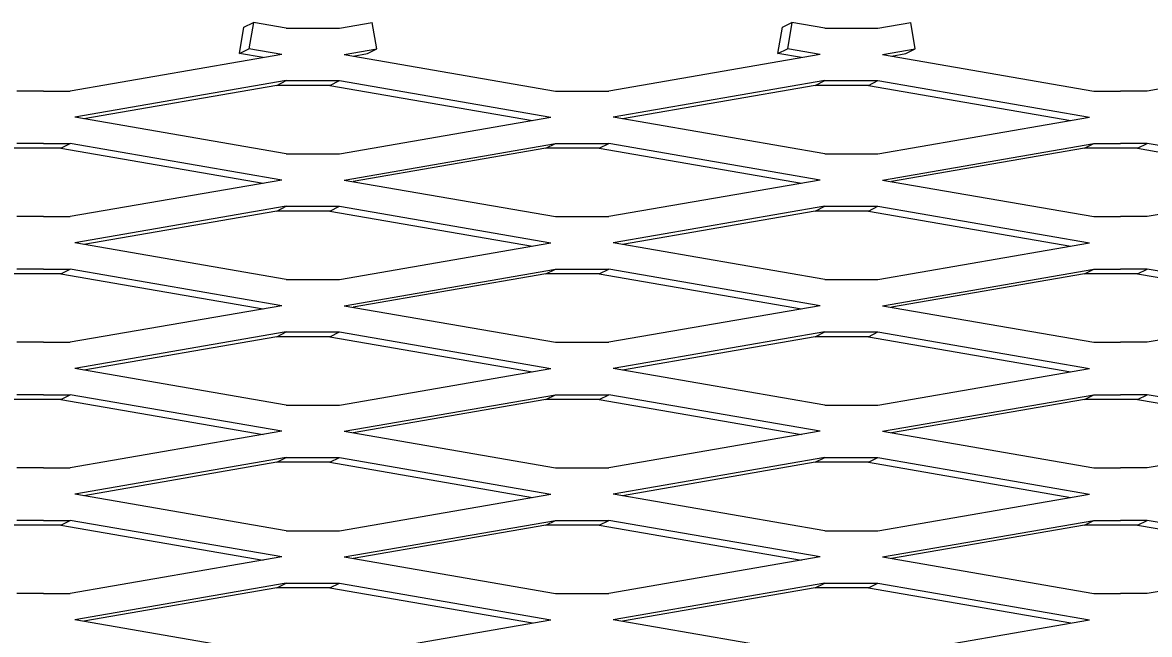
# Model space of a CAD drawing. Extents: x 99968 to 128667, y 90163 to 102182.
# Drawn here: x 100395.1 to 100633, y 94967 to 95096.3 of the extents above; entities that cross this region are included whole.
import ezdxf

# ---------------------------------------------------------------- set-up
doc = ezdxf.new("R2010")
doc.units = 0
doc.layers.add('RD Standard Plans Active', color=7, linetype='Continuous')

msp = doc.modelspace()

# ---------------------------------------------------------------- linework, layer by layer
at = {"layer": 'RD Standard Plans Active'}
for p, q in [((100440.83, 95089.77), (100441.79, 95095.31)), ((100441.79, 95095.31), (100443.8, 95096.33)), ((100443.8, 95096.33), (100442.84, 95090.79)), ((100450.73, 95095.13), (100443.8, 95096.33)), ((100450.73, 95095.13), (100456.35, 95095.13)), ((100456.35, 95095.13), (100461.97, 95095.13)), ((100461.97, 95095.13), (100468.9, 95096.33)), ((100469.86, 95090.79), (100468.9, 95096.33)), ((100554.5, 95089.77), (100555.46, 95095.31)), ((100555.46, 95095.31), (100557.47, 95096.33)), ((100557.47, 95096.33), (100556.51, 95090.79)), ((100564.39, 95095.13), (100557.47, 95096.33)), ((100564.39, 95095.13), (100570.02, 95095.13)), ((100570.02, 95095.13), (100575.64, 95095.13)), ((100575.64, 95095.13), (100582.56, 95096.33)), ((100583.52, 95090.79), (100582.56, 95096.33)), ((100449.77, 95089.59), (100405.14, 95081.85)), ((100440.83, 95089.77), (100442.84, 95090.79)), ((100445.84, 95088.91), (100440.83, 95089.77)), ((100449.77, 95089.59), (100442.84, 95090.79)), ((100462.93, 95089.59), (100469.86, 95090.79)), ((100462.93, 95089.59), (100507.56, 95081.85)), ((100464.85, 95089.25), (100467.85, 95089.77)), ((100467.85, 95089.77), (100469.86, 95090.79)), ((100563.43, 95089.59), (100518.81, 95081.85)), ((100554.5, 95089.77), (100556.51, 95090.79)), ((100559.51, 95088.91), (100554.5, 95089.77)), ((100563.43, 95089.59), (100556.51, 95090.79)), ((100576.6, 95089.59), (100583.52, 95090.79)), ((100576.6, 95089.59), (100621.23, 95081.85)), ((100578.51, 95089.25), (100581.51, 95089.77)), ((100581.51, 95089.77), (100583.52, 95090.79)), ((100677.1, 95089.59), (100632.47, 95081.85)), ((100450.73, 95084.05), (100406.1, 95076.31)), ((100448.72, 95083.03), (100408.01, 95075.98)), ((100448.72, 95083.03), (100450.73, 95084.05)), ((100459.96, 95083.03), (100448.72, 95083.03)), ((100450.73, 95084.05), (100461.97, 95084.05)), ((100459.96, 95083.03), (100461.97, 95084.05)), ((100459.96, 95083.03), (100502.68, 95075.64)), ((100461.97, 95084.05), (100506.6, 95076.31)), ((100564.39, 95084.05), (100519.77, 95076.31)), ((100562.39, 95083.03), (100521.68, 95075.98)), ((100562.39, 95083.03), (100564.39, 95084.05)), ((100573.63, 95083.03), (100562.39, 95083.03)), ((100564.39, 95084.05), (100575.64, 95084.05)), ((100573.63, 95083.03), (100575.64, 95084.05)), ((100573.63, 95083.03), (100616.34, 95075.64)), ((100575.64, 95084.05), (100620.27, 95076.31)), ((100399.52, 95081.85), (100393.89, 95081.85)), ((100399.52, 95081.85), (100405.14, 95081.85)), ((100507.56, 95081.85), (100513.18, 95081.85)), ((100513.18, 95081.85), (100518.81, 95081.85)), ((100621.23, 95081.85), (100626.85, 95081.85)), ((100632.47, 95081.85), (100626.85, 95081.85)), ((100450.73, 95068.58), (100406.1, 95076.31)), ((100461.97, 95068.58), (100506.6, 95076.31)), ((100564.39, 95068.58), (100519.77, 95076.31)), ((100575.64, 95068.58), (100620.27, 95076.31)), ((100399.52, 95070.77), (100393.89, 95070.77)), ((100399.52, 95070.77), (100405.14, 95070.77)), ((100403.13, 95069.76), (100405.14, 95070.77)), ((100449.77, 95063.04), (100405.14, 95070.77)), ((100462.93, 95063.04), (100507.56, 95070.77)), ((100505.55, 95069.76), (100507.56, 95070.77)), ((100507.56, 95070.77), (100513.18, 95070.77)), ((100513.18, 95070.77), (100518.81, 95070.77)), ((100516.8, 95069.76), (100518.81, 95070.77)), ((100563.43, 95063.04), (100518.81, 95070.77)), ((100576.6, 95063.04), (100621.23, 95070.77)), ((100619.22, 95069.76), (100621.23, 95070.77)), ((100621.23, 95070.77), (100626.85, 95070.77)), ((100632.47, 95070.77), (100626.85, 95070.77)), ((100630.46, 95069.76), (100632.47, 95070.77)), ((100677.1, 95063.04), (100632.47, 95070.77)), ((100403.13, 95069.76), (100391.89, 95069.76)), ((100403.13, 95069.76), (100445.84, 95062.36)), ((100450.73, 95068.58), (100461.97, 95068.58)), ((100505.55, 95069.76), (100464.85, 95062.71)), ((100516.8, 95069.76), (100505.55, 95069.76)), ((100516.8, 95069.76), (100559.51, 95062.36)), ((100564.39, 95068.58), (100575.64, 95068.58)), ((100619.22, 95069.76), (100578.51, 95062.71)), ((100630.46, 95069.76), (100619.22, 95069.76)), ((100630.46, 95069.76), (100673.18, 95062.36)), ((100449.77, 95063.04), (100405.14, 95055.31)), ((100462.93, 95063.04), (100507.56, 95055.31)), ((100563.43, 95063.04), (100518.81, 95055.31)), ((100576.6, 95063.04), (100621.23, 95055.31)), ((100677.1, 95063.04), (100632.47, 95055.31)), ((100450.73, 95057.5), (100406.1, 95049.77)), ((100448.72, 95056.49), (100408.01, 95049.44)), ((100448.72, 95056.49), (100450.73, 95057.5)), ((100459.96, 95056.49), (100448.72, 95056.49)), ((100450.73, 95057.5), (100461.97, 95057.5)), ((100459.96, 95056.49), (100461.97, 95057.5)), ((100459.96, 95056.49), (100502.68, 95049.09)), ((100461.97, 95057.5), (100506.6, 95049.77)), ((100564.39, 95057.5), (100519.77, 95049.77)), ((100562.39, 95056.49), (100521.68, 95049.44)), ((100562.39, 95056.49), (100564.39, 95057.5)), ((100573.63, 95056.49), (100562.39, 95056.49)), ((100564.39, 95057.5), (100575.64, 95057.5)), ((100573.63, 95056.49), (100575.64, 95057.5)), ((100573.63, 95056.49), (100616.34, 95049.09)), ((100575.64, 95057.5), (100620.27, 95049.77)), ((100399.52, 95055.31), (100393.89, 95055.31)), ((100399.52, 95055.31), (100405.14, 95055.31)), ((100507.56, 95055.31), (100513.18, 95055.31)), ((100513.18, 95055.31), (100518.81, 95055.31)), ((100621.23, 95055.31), (100626.85, 95055.31)), ((100632.47, 95055.31), (100626.85, 95055.31)), ((100450.73, 95042.04), (100406.1, 95049.77)), ((100461.97, 95042.04), (100506.6, 95049.77)), ((100564.39, 95042.04), (100519.77, 95049.77)), ((100575.64, 95042.04), (100620.27, 95049.77)), ((100403.13, 95043.22), (100391.89, 95043.22)), ((100399.52, 95044.23), (100393.89, 95044.23)), ((100399.52, 95044.23), (100405.14, 95044.23)), ((100403.13, 95043.22), (100405.14, 95044.23)), ((100403.13, 95043.22), (100445.84, 95035.82)), ((100449.77, 95036.5), (100405.14, 95044.23)), ((100450.73, 95042.04), (100461.97, 95042.04)), ((100462.93, 95036.5), (100507.56, 95044.23)), ((100505.55, 95043.22), (100464.85, 95036.17)), ((100505.55, 95043.22), (100507.56, 95044.23)), ((100516.8, 95043.22), (100505.55, 95043.22)), ((100507.56, 95044.23), (100513.18, 95044.23)), ((100513.18, 95044.23), (100518.81, 95044.23)), ((100516.8, 95043.22), (100518.81, 95044.23)), ((100516.8, 95043.22), (100559.51, 95035.82)), ((100563.43, 95036.5), (100518.81, 95044.23)), ((100564.39, 95042.04), (100575.64, 95042.04)), ((100576.6, 95036.5), (100621.23, 95044.23)), ((100619.22, 95043.22), (100578.51, 95036.17)), ((100619.22, 95043.22), (100621.23, 95044.23)), ((100630.46, 95043.22), (100619.22, 95043.22)), ((100621.23, 95044.23), (100626.85, 95044.23)), ((100632.47, 95044.23), (100626.85, 95044.23)), ((100630.46, 95043.22), (100632.47, 95044.23)), ((100630.46, 95043.22), (100673.18, 95035.82)), ((100677.1, 95036.5), (100632.47, 95044.23)), ((100449.77, 95036.5), (100405.14, 95028.77)), ((100462.93, 95036.5), (100507.56, 95028.77)), ((100563.43, 95036.5), (100518.81, 95028.77)), ((100576.6, 95036.5), (100621.23, 95028.77)), ((100677.1, 95036.5), (100632.47, 95028.77)), ((100450.73, 95030.96), (100406.1, 95023.23)), ((100448.72, 95029.95), (100450.73, 95030.96)), ((100450.73, 95030.96), (100461.97, 95030.96)), ((100459.96, 95029.95), (100461.97, 95030.96)), ((100461.97, 95030.96), (100506.6, 95023.23)), ((100564.39, 95030.96), (100519.77, 95023.23)), ((100562.39, 95029.95), (100564.39, 95030.96)), ((100564.39, 95030.96), (100575.64, 95030.96)), ((100573.63, 95029.95), (100575.64, 95030.96)), ((100575.64, 95030.96), (100620.27, 95023.23)), ((100399.52, 95028.77), (100393.89, 95028.77)), ((100399.52, 95028.77), (100405.14, 95028.77)), ((100448.72, 95029.95), (100408.01, 95022.9)), ((100459.96, 95029.95), (100448.72, 95029.95)), ((100459.96, 95029.95), (100502.68, 95022.55)), ((100507.56, 95028.77), (100513.18, 95028.77)), ((100513.18, 95028.77), (100518.81, 95028.77)), ((100562.39, 95029.95), (100521.68, 95022.9)), ((100573.63, 95029.95), (100562.39, 95029.95)), ((100573.63, 95029.95), (100616.34, 95022.55)), ((100621.23, 95028.77), (100626.85, 95028.77)), ((100632.47, 95028.77), (100626.85, 95028.77)), ((100450.73, 95015.5), (100406.1, 95023.23)), ((100461.97, 95015.5), (100506.6, 95023.23)), ((100564.39, 95015.5), (100519.77, 95023.23)), ((100575.64, 95015.5), (100620.27, 95023.23)), ((100403.13, 95016.68), (100391.89, 95016.68)), ((100399.52, 95017.69), (100393.89, 95017.69)), ((100399.52, 95017.69), (100405.14, 95017.69)), ((100403.13, 95016.68), (100405.14, 95017.69)), ((100403.13, 95016.68), (100445.84, 95009.28)), ((100449.77, 95009.96), (100405.14, 95017.69)), ((100462.93, 95009.96), (100507.56, 95017.69)), ((100505.55, 95016.68), (100464.85, 95009.63)), ((100505.55, 95016.68), (100507.56, 95017.69)), ((100516.8, 95016.68), (100505.55, 95016.68)), ((100507.56, 95017.69), (100513.18, 95017.69)), ((100513.18, 95017.69), (100518.81, 95017.69)), ((100516.8, 95016.68), (100518.81, 95017.69)), ((100516.8, 95016.68), (100559.51, 95009.28)), ((100563.43, 95009.96), (100518.81, 95017.69)), ((100576.6, 95009.96), (100621.23, 95017.69)), ((100619.22, 95016.68), (100578.51, 95009.63)), ((100619.22, 95016.68), (100621.23, 95017.69)), ((100630.46, 95016.68), (100619.22, 95016.68)), ((100621.23, 95017.69), (100626.85, 95017.69)), ((100632.47, 95017.69), (100626.85, 95017.69)), ((100630.46, 95016.68), (100632.47, 95017.69)), ((100630.46, 95016.68), (100673.18, 95009.28)), ((100677.1, 95009.96), (100632.47, 95017.69)), ((100450.73, 95015.5), (100461.97, 95015.5)), ((100564.39, 95015.5), (100575.64, 95015.5)), ((100449.77, 95009.96), (100405.14, 95002.23)), ((100462.93, 95009.96), (100507.56, 95002.23)), ((100563.43, 95009.96), (100518.81, 95002.23)), ((100576.6, 95009.96), (100621.23, 95002.23)), ((100677.1, 95009.96), (100632.47, 95002.23)), ((100450.73, 95004.42), (100406.1, 94996.69)), ((100448.72, 95003.41), (100450.73, 95004.42)), ((100450.73, 95004.42), (100461.97, 95004.42)), ((100459.96, 95003.41), (100461.97, 95004.42)), ((100461.97, 95004.42), (100506.6, 94996.69)), ((100564.39, 95004.42), (100519.77, 94996.69)), ((100562.39, 95003.41), (100564.39, 95004.42)), ((100564.39, 95004.42), (100575.64, 95004.42)), ((100573.63, 95003.41), (100575.64, 95004.42)), ((100575.64, 95004.42), (100620.27, 94996.69)), ((100399.52, 95002.23), (100393.89, 95002.23)), ((100399.52, 95002.23), (100405.14, 95002.23)), ((100448.72, 95003.41), (100408.01, 94996.36)), ((100459.96, 95003.41), (100448.72, 95003.41)), ((100459.96, 95003.41), (100502.68, 94996.01)), ((100507.56, 95002.23), (100513.18, 95002.23)), ((100513.18, 95002.23), (100518.81, 95002.23)), ((100562.39, 95003.41), (100521.68, 94996.36)), ((100573.63, 95003.41), (100562.39, 95003.41)), ((100573.63, 95003.41), (100616.34, 94996.01)), ((100621.23, 95002.23), (100626.85, 95002.23)), ((100632.47, 95002.23), (100626.85, 95002.23)), ((100450.73, 94988.96), (100406.1, 94996.69)), ((100461.97, 94988.96), (100506.6, 94996.69)), ((100564.39, 94988.96), (100519.77, 94996.69)), ((100575.64, 94988.96), (100620.27, 94996.69)), ((100403.13, 94990.14), (100391.89, 94990.14)), ((100399.52, 94991.15), (100393.89, 94991.15)), ((100399.52, 94991.15), (100405.14, 94991.15)), ((100403.13, 94990.14), (100405.14, 94991.15)), ((100403.13, 94990.14), (100445.84, 94982.74)), ((100449.77, 94983.42), (100405.14, 94991.15)), ((100462.93, 94983.42), (100507.56, 94991.15)), ((100505.55, 94990.14), (100464.85, 94983.09)), ((100505.55, 94990.14), (100507.56, 94991.15)), ((100516.8, 94990.14), (100505.55, 94990.14)), ((100507.56, 94991.15), (100513.18, 94991.15)), ((100513.18, 94991.15), (100518.81, 94991.15)), ((100516.8, 94990.14), (100518.81, 94991.15)), ((100516.8, 94990.14), (100559.51, 94982.74)), ((100563.43, 94983.42), (100518.81, 94991.15)), ((100576.6, 94983.42), (100621.23, 94991.15)), ((100619.22, 94990.14), (100578.51, 94983.09)), ((100619.22, 94990.14), (100621.23, 94991.15)), ((100630.46, 94990.14), (100619.22, 94990.14)), ((100621.23, 94991.15), (100626.85, 94991.15)), ((100632.47, 94991.15), (100626.85, 94991.15)), ((100630.46, 94990.14), (100632.47, 94991.15)), ((100630.46, 94990.14), (100673.18, 94982.74)), ((100677.1, 94983.42), (100632.47, 94991.15)), ((100450.73, 94988.96), (100461.97, 94988.96)), ((100564.39, 94988.96), (100575.64, 94988.96)), ((100449.77, 94983.42), (100405.14, 94975.69)), ((100462.93, 94983.42), (100507.56, 94975.69)), ((100563.43, 94983.42), (100518.81, 94975.69)), ((100576.6, 94983.42), (100621.23, 94975.69)), ((100677.1, 94983.42), (100632.47, 94975.69)), ((100450.73, 94977.88), (100406.1, 94970.15)), ((100448.72, 94976.87), (100450.73, 94977.88)), ((100450.73, 94977.88), (100461.97, 94977.88)), ((100459.96, 94976.87), (100461.97, 94977.88)), ((100461.97, 94977.88), (100506.6, 94970.15)), ((100564.39, 94977.88), (100519.77, 94970.15)), ((100562.39, 94976.87), (100564.39, 94977.88)), ((100564.39, 94977.88), (100575.64, 94977.88)), ((100573.63, 94976.87), (100575.64, 94977.88)), ((100575.64, 94977.88), (100620.27, 94970.15)), ((100399.52, 94975.69), (100393.89, 94975.69)), ((100399.52, 94975.69), (100405.14, 94975.69)), ((100448.72, 94976.87), (100408.01, 94969.82)), ((100459.96, 94976.87), (100448.72, 94976.87)), ((100459.96, 94976.87), (100502.68, 94969.47)), ((100507.56, 94975.69), (100513.18, 94975.69)), ((100513.18, 94975.69), (100518.81, 94975.69)), ((100562.39, 94976.87), (100521.68, 94969.82)), ((100573.63, 94976.87), (100562.39, 94976.87)), ((100573.63, 94976.87), (100616.34, 94969.47)), ((100621.23, 94975.69), (100626.85, 94975.69)), ((100632.47, 94975.69), (100626.85, 94975.69)), ((100450.73, 94962.42), (100406.1, 94970.15)), ((100461.97, 94962.42), (100506.6, 94970.15)), ((100564.39, 94962.42), (100519.77, 94970.15)), ((100575.64, 94962.42), (100620.27, 94970.15))]:
    msp.add_line(p, q, dxfattribs=at)

doc.saveas('drawing.dxf')
